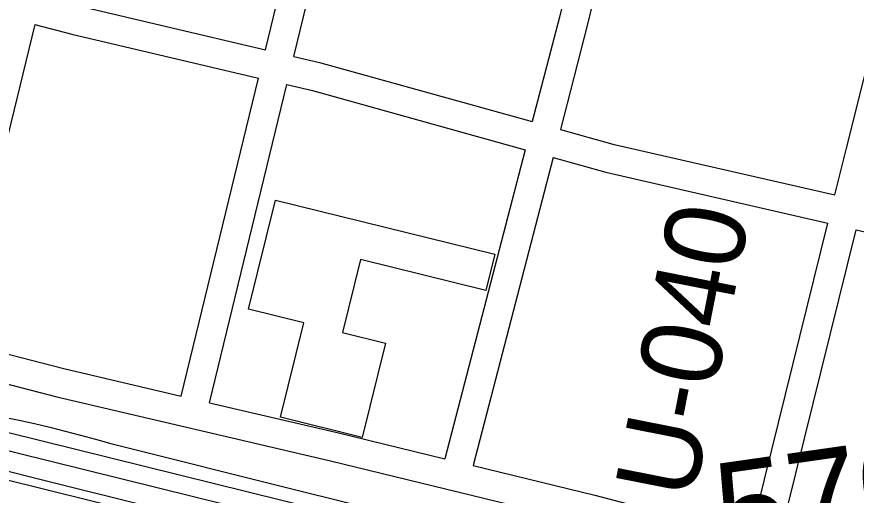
# Model space of a CAD drawing. Extents: x 3677843 to 3715951, y 511991 to 537744.
# Drawn here: x 3690571 to 3691437, y 533524 to 534017 of the extents above; entities that cross this region are included whole.
import ezdxf

# ---------------------------------------------------------------- set-up
doc = ezdxf.new("R2010")
doc.units = 0
for name, color, linetype in [('V-BLDG-IDEN', 7, 'Continuous'), ('V-BLDG-OTLN', 7, 'Continuous'), ('V-RAIL-TRAK', 7, 'Continuous'), ('V-RIVR-RANG-IDEN', 7, 'Continuous'), ('V-ROAD-CNTR', 7, 'Continuous'), ('V-SURV-IDEN', 7, 'Continuous'), ('V-SURV-LINE', 7, 'Continuous')]:
    doc.layers.add(name, color=color, linetype=linetype)

msp = doc.modelspace()

# ---------------------------------------------------------------- linework, layer by layer
at = {"layer": 'V-BLDG-OTLN'}
msp.add_lwpolyline([(3691054.83, 533735.43), (3690925.51, 533767.26), (3690906.95, 533691.91), (3690951.12, 533681.03), (3690927.21, 533583.91), (3690843.01, 533604.64), (3690866.97, 533701.97), (3690810.01, 533716), (3690837.73, 533828.58), (3691064.04, 533772.85)], close=True, dxfattribs=at)
at = {"layer": 'V-RAIL-TRAK'}
for points in [[(3691266.87, 533413.55), (3691105.3, 533454), (3691093.1, 533457.06), (3690844.48, 533519.01), (3690560.85, 533588.83), (3690529.95, 533596.06), (3690470.25, 533605.06), (3690353.64, 533620.35), (3690284.35, 533629.95), (3690166.11, 533645.88), (3689927.62, 533677.13), (3689868.63, 533684.77), (3689780.82, 533696.23), (3689583.93, 533723.06), (3689393.22, 533749.27), (3689323.58, 533758.65), (3689175.06, 533778.64), (3689107.85, 533785.51)], [(3689860.26, 533699.76), (3690088.7, 533669.81), (3690309.58, 533641.16), (3690493.44, 533616.25), (3690509.49, 533613.71), (3690525.51, 533610.98), (3690541.5, 533608.05), (3690557.44, 533604.92), (3690573.35, 533601.59), (3690589.22, 533598.07), (3690605.04, 533594.36), (3690620.82, 533590.45), (3690636.54, 533586.34), (3690652.21, 533582.04), (3690667.83, 533577.55), (3690860.14, 533529.44), (3691088.84, 533472.77), (3691217.28, 533439.78), (3691250.25, 533430.52), (3691266.08, 533423.82)], [(3690166.11, 533645.88), (3690256.75, 533624.85), (3690406.47, 533587.96), (3690630.37, 533531.93), (3690859.06, 533475.27), (3691046.55, 533429.16), (3691177.46, 533396.44), (3691265.64, 533374.46)]]:
    msp.add_lwpolyline(points, dxfattribs=at)
at = {"layer": 'V-ROAD-CNTR'}
for points in [[(3690827.42, 533983.52), (3690844.1, 534051.93), (3690907.81, 534303.52)], [(3690856.63, 533976.66), (3690873.22, 534044.7), (3690936.81, 534295.83)], [(3691183.86, 534237.68), (3691130.6, 534017.07), (3691102.68, 533909.42)], [(3691213.14, 534231.12), (3691159.7, 534009.78), (3691131.59, 533901.39)], [(3691414.68, 533833.86), (3691426.62, 533882.15), (3691497.04, 534161.46)], [(3690596.82, 534038.54), (3690634.81, 534028.76), (3690827.42, 533983.52)], [(3690589.7, 534009.4), (3690509.89, 533683.18)], [(3690589.69, 534009.4), (3690627.64, 533999.63), (3690820.32, 533954.38)], [(3690856.63, 533976.67), (3690883.27, 533970.41), (3691102.68, 533909.42)], [(3690740.38, 533626.48), (3690820.32, 533954.38)], [(3690769.6, 533619.64), (3690849.53, 533947.52)], [(3690849.52, 533947.52), (3690875.82, 533941.34), (3691095.15, 533880.38)], [(3691131.59, 533901.39), (3691185.79, 533886.32), (3691414.68, 533833.86)], [(3691095.15, 533880.38), (3691012.55, 533561.87)], [(3691124.06, 533872.35), (3691041.71, 533554.81)], [(3691124.06, 533872.35), (3691178.42, 533857.24), (3691407.48, 533804.73)], [(3689741.64, 533843.08), (3689768.83, 533835.92), (3690100.22, 533758.34), (3690612.35, 533625.64), (3690894.5, 533559.6), (3691159.97, 533495.29), (3691208.29, 533482.58)], [(3691327.7, 533482.18), (3691407.48, 533804.73)], [(3691356.72, 533474.55), (3691436.72, 533798.03)], [(3691436.72, 533798.03), (3691477.36, 533788.71), (3691710.47, 533731.74)], [(3690509.88, 533683.18), (3690619.53, 533654.77), (3690740.38, 533626.48)], [(3690769.6, 533619.64), (3690901.45, 533588.79), (3691012.55, 533561.87)], [(3691041.71, 533554.81), (3691167.32, 533524.38), (3691327.7, 533482.18)]]:
    msp.add_lwpolyline(points, dxfattribs=at)
at = {"layer": 'V-SURV-LINE'}
for points in [[(3690389.19, 533613.14), (3691223.76, 533406.55)], [(3691216.57, 533377.42), (3690381.99, 533584.02)]]:
    msp.add_lwpolyline(points, dxfattribs=at)

# ---------------------------------------------------------------- texts
at = {"layer": 'V-BLDG-IDEN'}
msp.add_text('Congress St. Wh.', height=82.9998, rotation=344.61154, dxfattribs=at).set_placement((3689867.07, 533520.27))
at = {"layer": 'V-RIVR-RANG-IDEN'}
msp.add_text('U-040', height=83, rotation=78.84033, dxfattribs=at).set_placement((3691269, 533517.65))
at = {"layer": 'V-SURV-IDEN'}
msp.add_text('   570+86.6  ', height=100, rotation=8.11542, dxfattribs=at).set_placement((3691189.13, 533440.76))

doc.saveas('drawing.dxf')
